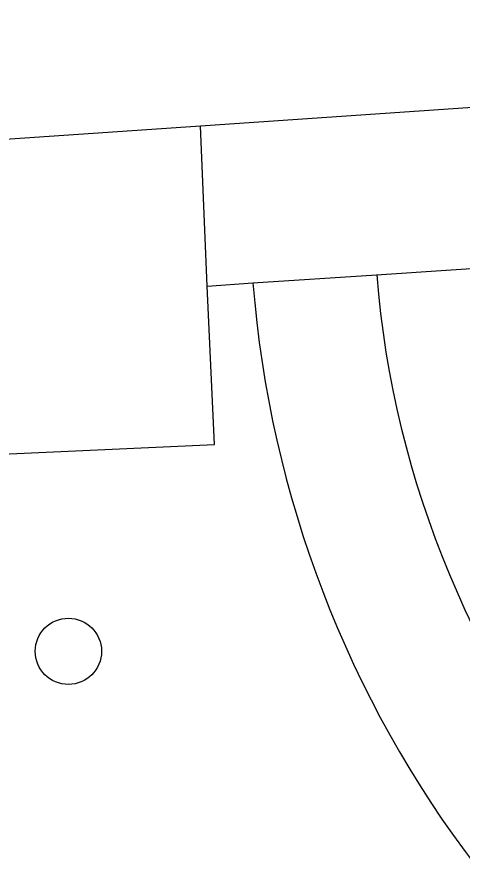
# Model space of a CAD drawing. Extents: x 160732 to 162105, y 387428 to 388479.
# Drawn here: x 160786.11 to 160792.69, y 388044.38 to 388056.72 of the extents above; entities that cross this region are included whole.
import ezdxf

# ---------------------------------------------------------------- set-up
doc = ezdxf.new("R2010")
doc.units = 0
for name, color, linetype in [('IMGEO_Boom', 7, 'Continuous'), ('IMGEO_Fietspad_gesloten', 7, 'Continuous'), ('IMGEO_Voetpad_open', 7, 'Continuous')]:
    doc.layers.add(name, color=color, linetype=linetype)

msp = doc.modelspace()

# ---------------------------------------------------------------- linework, layer by layer
at = {"layer": 'IMGEO_Boom'}
msp.add_circle((160786.872, 388047.347), 0.489, dxfattribs=at)
at = {"layer": 'IMGEO_Fietspad_gesloten'}
for points in [[(160788.823, 388055.111), (160812.287, 388056.721)], [(160781.397, 388054.602), (160788.823, 388055.111)]]:
    msp.add_lwpolyline(points, dxfattribs=at)
at = {"layer": 'IMGEO_Voetpad_open'}
for points in [[(160791.424, 388052.91), (160812.452, 388054.318), (160812.287, 388056.721)], [(160788.921, 388052.742), (160788.823, 388055.111)], [(160781.397, 388054.602), (160781.677, 388050.066), (160789.03, 388050.403), (160788.921, 388052.742)], [(160789.597, 388052.788), (160791.424, 388052.91)], [(160788.921, 388052.742), (160789.597, 388052.788)]]:
    msp.add_lwpolyline(points, dxfattribs=at)
for centre, radius, start, end in [((160805.87, 388054.068), 14.492, 184.584, 220.7683), ((160805.869, 388054.07), 16.322, 184.5036, 217.4219)]:
    msp.add_arc(centre, radius, start, end, dxfattribs=at)

doc.saveas('drawing.dxf')
